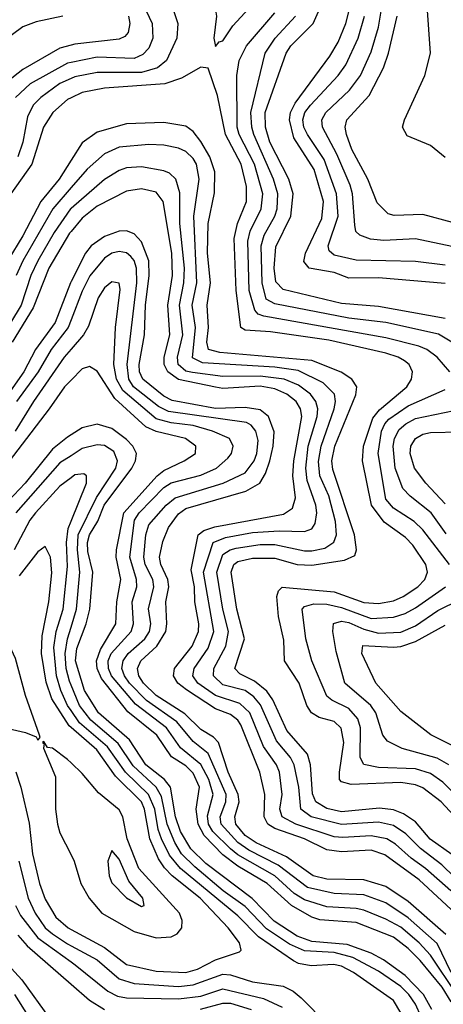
# Model space of a CAD drawing. Header units: inches. Extents: x 990535 to 1117859, y 769386 to 892122.
# Tile 379 of 656: x 1079861 to 1081005, y 800824 to 803480. Entities that reach past the tile are written whole.
import ezdxf

# ---------------------------------------------------------------- set-up
doc = ezdxf.new("R2010")
doc.units = ezdxf.units.IN
doc.header["$MEASUREMENT"] = 0
doc.layers.add('B0870', color=7, linetype='Continuous')
doc.layers.add('B0880', color=7, linetype='Continuous')

msp = doc.modelspace()

# ---------------------------------------------------------------- linework, layer by layer
at = {"layer": 'B0870', "color": 5}
for points, elevation in [([(1079977.5, 803490), (1079905.8, 803474.2), (1079870, 803460.5), (1079746.9, 803370)], 2880), ([(1080000, 803411.6), (1079970, 803403.4), (1079870, 803345.9), (1079827.4, 803312.6)], 2920), ([(1080000, 803365.1), (1079990, 803363.1), (1079890, 803307.3), (1079850.3, 803270)], 2940), ([(1080000, 803321.5), (1079970, 803307.6), (1079918, 803270), (1079898.1, 803250), (1079882.2, 803217.8), (1079869.4, 803150), (1079856.6, 803110)], 2960), ([(1080000, 803269.5), (1079990, 803264.9), (1079950.8, 803230), (1079925.8, 803190), (1079894.3, 803090), (1079837.5, 803010)], 2980), ([(1080000, 803100.8), (1079967.5, 803050), (1079918.7, 802990), (1079870, 802896.8), (1079829.1, 802830.9)], 3020), ([(1080000, 803027.1), (1079950.3, 802970), (1079869.6, 802830), (1079852, 802790)], 3040), ([(1080000, 802971.1), (1079998.7, 802970), (1079954, 802906), (1079910, 802830), (1079891.2, 802790), (1079865.4, 802710), (1079804.3, 802610)], 3060), ([(1080000, 802908.8), (1079996, 802904), (1079939.7, 802810), (1079897.6, 802702.4), (1079840.7, 802610)], 3080), ([(1080000, 802773.7), (1079998.1, 802770), (1079956.7, 802663.3), (1079904.3, 802590), (1079872.7, 802530), (1079829.8, 802470.2)], 3120), ([(1080000, 802670.3), (1079992.1, 802650), (1079946, 802590), (1079911.3, 802530), (1079852.5, 802450)], 3140), ([(1080000, 802591.5), (1079981.2, 802570), (1079898.4, 802450), (1079849.4, 802370)], 3160), ([(1080000, 802507.9), (1079982.2, 802490), (1079940.9, 802430), (1079771, 802209)], 3180), ([(1080000, 802360.5), (1079990, 802354.3), (1079950, 802321.1), (1079876.2, 802230), (1079830, 802181.2)], 3220), ([(1080000, 802303.8), (1079970, 802284.6), (1079851.3, 802150)], 3240), ([(1080000, 802244.5), (1079970, 802222.1), (1079903.7, 802150), (1079888.5, 802130), (1079846.6, 802050)], 3260), ([(1080000, 801616.4), (1079990.6, 801630), (1079972.1, 801670), (1079960.5, 801710), (1079953.2, 801786.8), (1079960.1, 801830), (1079978.3, 801890), (1079990, 802004.9), (1079987.4, 802070), (1079992.2, 802107.8), (1080000, 802126.9)], 3260), ([(1080000, 801570.7), (1079995, 801575), (1079948.2, 801648.2), (1079933.1, 801693.1), (1079920.5, 801770), (1079921.7, 801818.3), (1079940.4, 801910), (1079947.8, 801987.8), (1079944.6, 802030), (1079930, 802058.8), (1079910, 802044.7), (1079860, 801980)], 3280), ([(1080000, 801685.1), (1079995.7, 801695.7), (1079987, 801730), (1079983.8, 801770), (1079990.4, 801809.6), (1080000, 801841.1)], 3240), ([(1080000, 801475.1), (1079990, 801484.6), (1079950, 801515.2), (1079936.6, 801516.6), (1079926.9, 801533.1), (1079922.8, 801530), (1079927.8, 801527.8), (1079925.6, 801514.4), (1079957.8, 801437.8), (1079957.5, 801350), (1079962.9, 801310), (1079970, 801286.4), (1080000, 801226.8)], 3320), ([(1079851.2, 801451.2), (1079864, 801410), (1079887.1, 801312.9), (1079895.5, 801230), (1079914.6, 801150), (1079930, 801107.1), (1079958.7, 801058.7), (1079991.9, 801030), (1080000, 801025.6)], 3280), ([(1079858.7, 801210), (1079883.8, 801110), (1079902.7, 801070), (1079930, 801030.3), (1079950, 801014.3), (1079990, 800987), (1080000, 800981.5)], 3260), ([(1079849.7, 801090), (1079863.7, 801063.7), (1079910, 801003.4), (1080000, 800938.1)], 3240), ([(1079856.6, 801010), (1079881.4, 800981.4), (1080000, 800878.3)], 3220), ([(1079810, 800951.4), (1079867.5, 800890), (1079943.8, 800783.8)], 3180), ([(1079847.6, 800850), (1079910.4, 800750.4)], 3160)]:
    msp.add_lwpolyline(points, dxfattribs=dict(at, elevation=elevation))
at = {"layer": 'B0870', "color": 5, "elevation": 3320}
msp.add_lwpolyline([(1079810, 801804.5), (1079763.6, 801790), (1079711.9, 801750), (1079677, 801710), (1079661.6, 801670), (1079664.4, 801644.4), (1079673.5, 801630), (1079709.5, 801610), (1079810, 801572.3), (1079877.1, 801557.1), (1079905.4, 801545.4), (1079910, 801536.4), (1079916.3, 801543.7), (1079914.9, 801550), (1079876.7, 801656.7), (1079850, 801757), (1079835, 801790), (1079830, 801796.9)], close=True, dxfattribs=at)
at = {"layer": 'B0880', "color": 5}
for points, elevation in [([(1080162.2, 803590), (1080218.5, 803470), (1080220.4, 803430), (1080210, 803403.6), (1080194, 803386), (1080170, 803375.4), (1080070, 803379.4), (1080000, 803365.1)], 2940), ([(1081010, 803108.6), (1080970, 803140.5), (1080907, 803167), (1080895, 803190), (1080899.7, 803210), (1080954.6, 803330), (1080970.3, 803390), (1080957.6, 803570)], 2780), ([(1081010, 802768.6), (1080830, 802783.9), (1080750, 802783.2), (1080710, 802798.1), (1080642.7, 802810), (1080627.9, 802827.9), (1080632.9, 802850), (1080676.6, 802943.4), (1080681.3, 802990), (1080656.2, 803076.2), (1080601.2, 803161.2), (1080589.3, 803210), (1080592.7, 803230), (1080604.6, 803255.4), (1080698.2, 803381.8), (1080720.8, 803419.2), (1080741.7, 803470), (1080756.8, 803530)], 2880), ([(1081028, 802868), (1080930, 802889.3), (1080844.4, 802884.4), (1080808.1, 802888.1), (1080779.1, 802899.1), (1080769.1, 802909.1), (1080765.9, 802925.9), (1080759.6, 803010), (1080753.8, 803033.8), (1080717.1, 803117.1), (1080678.5, 803190), (1080676.9, 803210), (1080687.6, 803230), (1080751.7, 803290), (1080781.3, 803330), (1080810, 803393.4), (1080830, 803460.2), (1080841.7, 803530)], 2840), ([(1080274.8, 803510), (1080287.8, 803470), (1080285.1, 803430), (1080257.4, 803370), (1080232.9, 803350), (1080190, 803338.1), (1080070, 803338), (1080010, 803326.1), (1080000, 803321.5)], 2960), ([(1080155.4, 803490), (1080158.7, 803470), (1080154.3, 803445.7), (1080145.1, 803434.9), (1080130, 803427.7), (1080010, 803414.4), (1080000, 803411.6)], 2920), ([(1081022.1, 802530), (1080988.4, 802570), (1080960.8, 802590), (1080939, 802599), (1080850, 802621.6), (1080520, 802680), (1080505.3, 802685.3), (1080496.3, 802696.3), (1080480.3, 802750), (1080477.2, 802882.8), (1080483.3, 802910), (1080513.3, 802970), (1080517.4, 803010), (1080495, 803090), (1080453.7, 803170), (1080448.1, 803190), (1080447.8, 803330), (1080453.5, 803370), (1080473.6, 803410), (1080550, 803498.4)], 2960), ([(1081104.1, 802564.1), (1080991.9, 802631.9), (1080850, 802662.9), (1080750, 802675.3), (1080550, 802714), (1080526.5, 802726.5), (1080515.4, 802770), (1080513.4, 802870), (1080521.5, 802898.5), (1080550.4, 802950), (1080556.6, 802970), (1080558.3, 803010), (1080546.3, 803050), (1080493.2, 803170), (1080487.5, 803190), (1080485.4, 803230), (1080524.3, 803390), (1080551.3, 803430), (1080605.5, 803490)], 2940), ([(1081010, 802674.3), (1080830, 802706.4), (1080730, 802714.4), (1080572.1, 802752.1), (1080552.7, 802772.7), (1080548.3, 802810), (1080552.4, 802867.6), (1080593.5, 802950), (1080599.6, 803010), (1080588, 803050), (1080536.2, 803150), (1080524.8, 803190), (1080523.7, 803230), (1080580.5, 803390), (1080593.6, 803410), (1080653.2, 803470), (1080671.6, 803510)], 2920), ([(1081010, 802818.3), (1080930, 802828.1), (1080770, 802831.7), (1080710, 802844.8), (1080696.4, 802856.4), (1080693.9, 802870), (1080721, 802950), (1080716.9, 803010), (1080682.9, 803102.9), (1080638.3, 803170), (1080628.6, 803190), (1080626, 803210), (1080631.2, 803230), (1080646.2, 803250), (1080721, 803330), (1080741.8, 803358.2), (1080775.1, 803430), (1080792, 803490)], 2860), ([(1081030, 802933.3), (1080950, 802954.2), (1080871.9, 802951.9), (1080856.4, 802956.4), (1080826.4, 802986.4), (1080801.5, 803050), (1080757.5, 803130), (1080743.1, 803170), (1080740.3, 803190), (1080744.8, 803210), (1080804.7, 803275.3), (1080843.7, 803350), (1080857.3, 803390), (1080880, 803490)], 2820), ([(1081147.8, 801210), (1080999.1, 801370), (1080950, 801408.2), (1080930, 801415.9), (1080890, 801421.9), (1080756.4, 801416.4), (1080730, 801424), (1080724.9, 801430), (1080724.7, 801450), (1080736.5, 801530), (1080729.2, 801569.2), (1080710, 801586.9), (1080670, 801597.5), (1080649.3, 801610), (1080636.8, 801630), (1080615.9, 801690), (1080576.5, 801750), (1080573.9, 801806.1), (1080559.6, 801870), (1080555.7, 801924.3), (1080560.3, 801939.7), (1080570, 801948.8), (1080710, 801936.5), (1080790, 801907.9), (1080830, 801905), (1080870, 801912.6), (1080896.3, 801923.7), (1080936.2, 801950), (1080955.4, 801970), (1080962.6, 801990), (1080957.5, 802010), (1080922.7, 802062.7), (1080903.2, 802083.2), (1080844.8, 802124.8), (1080810.6, 802170), (1080786.7, 802290), (1080789.6, 802330), (1080814.8, 802405.2), (1080832.8, 802427.2), (1080906.3, 802490), (1080918.6, 802510), (1080921.5, 802530), (1080912.5, 802550), (1080900.1, 802560.1), (1080883.4, 802570), (1080850, 802580.2), (1080695.8, 802615.8), (1080538.3, 802638.3), (1080470, 802643), (1080458, 802650), (1080446.1, 802750), (1080440.3, 802890), (1080449.1, 802930), (1080473.8, 802990), (1080473.8, 803030), (1080459.4, 803090), (1080416.6, 803170), (1080395.7, 803275.7), (1080369.8, 803349.8), (1080350, 803351.9), (1080298, 803322), (1080253.2, 803306.8), (1080090, 803295.5), (1080030, 803283.6), (1080000, 803269.5)], 2980), ([(1081028.2, 801228.2), (1080969.5, 801269.5), (1080930, 801315.8), (1080897.8, 801337.8), (1080870, 801348.3), (1080832.8, 801352.8), (1080730, 801342.6), (1080690, 801352.4), (1080660.3, 801370), (1080651.8, 801391.8), (1080646.1, 801470), (1080638.4, 801498.4), (1080582.5, 801562.5), (1080544.9, 801644.9), (1080528.8, 801668.8), (1080495.3, 801695.3), (1080455.6, 801715.6), (1080442.2, 801730), (1080467.9, 801810), (1080447.8, 801890), (1080432.3, 801990), (1080439.8, 802010), (1080450, 802018), (1080490, 802027.6), (1080550, 802027.6), (1080610, 802010.6), (1080650, 802008.1), (1080738, 802022), (1080765.7, 802034.3), (1080770.7, 802050), (1080764.8, 802090), (1080706.4, 802266.4), (1080703.8, 802290), (1080711.8, 802330), (1080768.5, 802468.5), (1080771.1, 802490), (1080758.3, 802510), (1080729, 802529), (1080650, 802560.3), (1080402, 802582), (1080370.7, 802590.7), (1080366.6, 802610), (1080371.3, 802650), (1080367.1, 802710), (1080376.7, 802770), (1080368.2, 802850), (1080369.8, 802930), (1080386.9, 803013.1), (1080388.3, 803070), (1080374.6, 803110), (1080350, 803151.5), (1080330, 803178.7), (1080310, 803193), (1080250, 803202.9), (1080150, 803199.4), (1080070, 803176.7), (1080030, 803147.6), (1080000, 803100.8)], 3020), ([(1081070, 801132.3), (1081000.5, 801200.5), (1080943.7, 801243.7), (1080904.1, 801284.1), (1080870, 801306.2), (1080830, 801315), (1080730, 801308.6), (1080648, 801330), (1080620.5, 801350), (1080614.6, 801410), (1080602.5, 801470), (1080592, 801490), (1080554.9, 801534.9), (1080511.7, 801631.7), (1080493.6, 801653.6), (1080470, 801670), (1080410, 801685.3), (1080384.6, 801710), (1080385, 801730), (1080417.6, 801790), (1080425.3, 801830), (1080410, 801890), (1080393.1, 801990), (1080410, 802037), (1080429.1, 802050), (1080445.3, 802054.7), (1080510, 802064), (1080550, 802064.2), (1080630, 802047.3), (1080650, 802047), (1080685.3, 802054.7), (1080709, 802071), (1080716.2, 802090), (1080713.5, 802126.5), (1080695.4, 802195.4), (1080671.7, 802250), (1080668.1, 802288.1), (1080675.2, 802330), (1080710.2, 802430), (1080713.8, 802450), (1080711.1, 802470), (1080680.9, 802500.9), (1080613.4, 802533.4), (1080550, 802542.6), (1080354.7, 802554.7), (1080327.5, 802567.5), (1080335.8, 802650), (1080327, 802710), (1080339.5, 802770), (1080331.6, 802950), (1080346.1, 803050), (1080338.8, 803090), (1080330, 803106.1), (1080310, 803124.7), (1080290, 803133.9), (1080250, 803141.9), (1080210, 803143.6), (1080130, 803136), (1080090, 803118), (1080043.3, 803076.7), (1080000, 803027.1)], 3040), ([(1081025.1, 801130), (1080956.5, 801190), (1080917.8, 801217.8), (1080876, 801256), (1080852.6, 801270), (1080810, 801278.3), (1080733.4, 801273.4), (1080710, 801275.9), (1080606.4, 801310), (1080569.8, 801329.8), (1080563.1, 801350), (1080570.2, 801390), (1080562.7, 801450), (1080554.3, 801470), (1080519.3, 801519.3), (1080482.5, 801610), (1080455.2, 801635.2), (1080390, 801657.2), (1080342.5, 801690), (1080328.9, 801710), (1080331.9, 801730), (1080370, 801784.6), (1080385.4, 801830), (1080357.8, 801990), (1080383.3, 802070), (1080416.8, 802083.2), (1080490, 802096.5), (1080561.6, 802101.6), (1080630, 802099.4), (1080650, 802106.6), (1080658.9, 802121.1), (1080663.2, 802150), (1080660.9, 802170), (1080637.4, 802237.4), (1080633.4, 802270), (1080640, 802330), (1080664, 802410), (1080665.8, 802430), (1080660.9, 802450), (1080646, 802470), (1080613.8, 802493.8), (1080575.4, 802510), (1080510, 802518.4), (1080410, 802517.4), (1080328.1, 802528.1), (1080310, 802531.7), (1080289.4, 802550), (1080287.1, 802570), (1080301.5, 802630), (1080292.9, 802710), (1080304.3, 802770), (1080306.3, 802810), (1080293.9, 802930), (1080293.5, 803013.5), (1080283.1, 803050), (1080265.9, 803065.9), (1080250, 803072.7), (1080190, 803082.9), (1080150, 803080.1), (1080130, 803073.5), (1080090, 803048.6), (1080000, 802971.1)], 3060), ([(1081074.3, 801034.3), (1080940, 801160), (1080847.1, 801227.1), (1080810, 801239.6), (1080730, 801235.4), (1080690, 801240.5), (1080630.2, 801270.2), (1080550, 801298.2), (1080531.3, 801310), (1080521.3, 801330), (1080523.1, 801390), (1080509.7, 801450), (1080458.1, 801578.1), (1080450, 801590.5), (1080430, 801605.4), (1080390, 801621.1), (1080311.9, 801671.9), (1080288.1, 801690), (1080276.4, 801710), (1080279, 801730), (1080326.8, 801790), (1080343.7, 801830), (1080345, 801850), (1080333.7, 801910), (1080333.4, 801950), (1080324.3, 801995.7), (1080342.8, 802090), (1080358.1, 802101.9), (1080388.2, 802111.8), (1080573.5, 802146.5), (1080598.1, 802161.9), (1080605.9, 802190), (1080598.7, 802250), (1080601.4, 802290), (1080622.9, 802410), (1080619.3, 802430), (1080607.4, 802450), (1080582.7, 802470), (1080550, 802484.2), (1080510, 802491.6), (1080410, 802485.4), (1080390, 802488.4), (1080290, 802509.7), (1080261.2, 802530), (1080250.9, 802550), (1080251.2, 802570), (1080266.6, 802630), (1080261.4, 802710), (1080273.9, 802790), (1080272.4, 802850), (1080248.8, 802990), (1080230, 803014.8), (1080190, 803023.7), (1080150, 803017.4), (1080070, 802976.7), (1080030, 802944.6), (1080000, 802908.8)], 3080), ([(1081011.7, 801011.7), (1080910, 801101.2), (1080850, 801141.7), (1080790, 801159.5), (1080690, 801161.2), (1080653.1, 801170), (1080581.4, 801221.4), (1080499.5, 801259.5), (1080470, 801278.8), (1080444.8, 801310), (1080442.1, 801330), (1080453.4, 801370), (1080451.5, 801390), (1080424.5, 801450), (1080398.3, 801530), (1080384.5, 801544.5), (1080350, 801565.3), (1080307.1, 801607.1), (1080230, 801656.7), (1080195.9, 801690), (1080183, 801710), (1080179.7, 801730), (1080188.7, 801750), (1080231.4, 801790), (1080255.4, 801830), (1080258.9, 801850), (1080255.6, 801910), (1080264.1, 801950), (1080261.2, 801970), (1080242.3, 802010), (1080238.5, 802030), (1080247.8, 802072.2), (1080263.3, 802110), (1080290, 802147.3), (1080310, 802161.2), (1080471.9, 802208.1), (1080509.2, 802230), (1080524.4, 802255.6), (1080536.3, 802290), (1080545.5, 802330), (1080548, 802368), (1080533.1, 802410), (1080510, 802427.5), (1080470, 802433.8), (1080390, 802431), (1080272.5, 802452.5), (1080250, 802464.5), (1080193.7, 802510), (1080184.6, 802530), (1080183.7, 802550), (1080198.4, 802630), (1080201, 802710), (1080210.7, 802790), (1080210, 802830), (1080190, 802881.2), (1080170, 802902.5), (1080150, 802910.7), (1080130, 802910), (1080090, 802895.6), (1080054.3, 802870), (1080039.1, 802850), (1080000, 802773.7)], 3120), ([(1081025.8, 800910), (1080987.9, 800987.9), (1080910, 801057.4), (1080850, 801097.2), (1080790, 801119), (1080710, 801122.6), (1080638.6, 801138.6), (1080559, 801199), (1080479.8, 801239.8), (1080450, 801260), (1080405, 801310), (1080402.1, 801330), (1080418.1, 801370), (1080418.6, 801390), (1080370, 801500.3), (1080330, 801533), (1080285.9, 801585.9), (1080203.4, 801643.4), (1080157.7, 801690), (1080144, 801710), (1080137.4, 801730), (1080140.2, 801750), (1080154.5, 801770), (1080198.9, 801810), (1080211.7, 801830), (1080215.2, 801850), (1080209.1, 801890.9), (1080223.1, 801950), (1080220.7, 801970), (1080200, 802010), (1080196.4, 802030), (1080201.4, 802090), (1080210, 802117.2), (1080256.5, 802170), (1080281.2, 802190), (1080410.5, 802230), (1080470, 802258), (1080494.4, 802290), (1080501.4, 802310), (1080505, 802345), (1080499.1, 802370), (1080486, 802386), (1080473.3, 802393.3), (1080263.4, 802423.4), (1080236.2, 802436.2), (1080168.6, 802490), (1080155.8, 802510), (1080151.1, 802550), (1080177.7, 802770), (1080176.9, 802810), (1080170.4, 802830.4), (1080161.1, 802841.1), (1080150, 802850.9), (1080130, 802854.7), (1080110, 802850.2), (1080090, 802837.1), (1080050.9, 802789.1), (1080030, 802747.8), (1080000, 802670.3)], 3140), ([(1081041.1, 800850), (1080970, 800956.6), (1080940.1, 800990), (1080890, 801031.5), (1080850, 801053.8), (1080790, 801077.4), (1080770, 801082.3), (1080690, 801086.8), (1080630, 801105.5), (1080602.4, 801122.4), (1080550, 801170.6), (1080450, 801226.6), (1080430, 801242.9), (1080383.1, 801290), (1080370.9, 801310), (1080367.9, 801332.1), (1080383.9, 801390), (1080372.1, 801430), (1080350.3, 801470.3), (1080295.8, 801515.8), (1080257.3, 801570), (1080173.8, 801633.8), (1080108.7, 801710), (1080100.9, 801730), (1080100.1, 801750), (1080108.4, 801770), (1080161.8, 801830), (1080168.7, 801850), (1080164.5, 801910), (1080177.1, 801950), (1080176.6, 801970), (1080158.7, 802030), (1080170.8, 802130), (1080183.7, 802150), (1080250, 802217.7), (1080270, 802230.7), (1080350, 802251.5), (1080392.5, 802270), (1080423.1, 802296.9), (1080432.7, 802310), (1080437.8, 802330), (1080428.1, 802350), (1080381.7, 802370), (1080330, 802385.2), (1080270, 802392.3), (1080230, 802403), (1080139.4, 802479.4), (1080122.2, 802510), (1080115.4, 802550), (1080119.8, 802650), (1080132.4, 802752.4), (1080129.8, 802769.8), (1080110, 802773.2), (1080090, 802756.9), (1080073.3, 802730), (1080046.7, 802653.3), (1080033.7, 802630), (1080000, 802591.5)], 3160), ([(1081025.7, 800830), (1081001.4, 800870), (1080942.3, 800942.3), (1080910, 800974.5), (1080870, 801004.6), (1080770, 801044.5), (1080671.8, 801051.8), (1080650, 801058.8), (1080595, 801090), (1080529.7, 801149.7), (1080450, 801196.7), (1080410, 801226.9), (1080359.6, 801279.6), (1080343.2, 801310), (1080338, 801350), (1080346.5, 801410), (1080330, 801447.6), (1080310, 801467), (1080271.5, 801491.5), (1080231.7, 801550), (1080153.2, 801613.2), (1080082.5, 801702.5), (1080070.7, 801730), (1080068.3, 801750), (1080079.4, 801780.6), (1080121, 801850), (1080123.4, 801910), (1080134.1, 801970), (1080121.4, 802030), (1080122.3, 802050), (1080142.2, 802150), (1080232.4, 802250), (1080250, 802264), (1080305.4, 802290), (1080335.9, 802310), (1080336.9, 802330), (1080309, 802350), (1080230, 802369.4), (1080202.1, 802382.1), (1080118.4, 802458.4), (1080070, 802531.7), (1080050, 802544.1), (1080030, 802538.2), (1080000, 802507.9)], 3180), ([(1081021.9, 802010), (1080950, 802103.8), (1080926.3, 802126.3), (1080870, 802162.1), (1080850, 802186.5), (1080829.1, 802310), (1080837.8, 802370), (1080846.6, 802390), (1080857.7, 802402.3), (1080910, 802438.4), (1081010, 802482.1)], 2960), ([(1081012.7, 802092.7), (1080971.8, 802150), (1080915.1, 802195.1), (1080895.8, 802215.8), (1080874.7, 802270), (1080869.4, 802330), (1080873.4, 802350), (1080885.6, 802374.4), (1080903.3, 802390), (1080930, 802404.3), (1081033.8, 802426.2)], 2940), ([(1080973.9, 800810), (1080951.2, 800850), (1080901.5, 800901.5), (1080843.4, 800943.4), (1080810, 800961.6), (1080745, 800985), (1080650, 800993.5), (1080610, 801007.4), (1080548.5, 801048.5), (1080488.7, 801108.8), (1080363.6, 801203.6), (1080323.2, 801243.2), (1080295.8, 801290), (1080282.2, 801330), (1080268.6, 801410), (1080252.2, 801430), (1080201.8, 801470), (1080157.7, 801537.7), (1080073.7, 801610), (1080036.1, 801670), (1080012, 801750), (1080015.9, 801784.1), (1080041, 801850), (1080050.5, 801890), (1080058.3, 801990), (1080045.6, 802045.6), (1080044.7, 802070), (1080050, 802090.1), (1080072.5, 802127.5), (1080089.7, 802170.3), (1080163.8, 802270), (1080173.8, 802290), (1080176.8, 802310), (1080166.5, 802330), (1080150, 802347.4), (1080110, 802377.7), (1080070, 802388.6), (1080030, 802379.4), (1080000, 802360.5)], 3220), ([(1081010, 802174.2), (1080957.5, 802230), (1080927, 802270), (1080915.2, 802310), (1080917.3, 802330), (1080929.5, 802350), (1080950, 802362), (1080970, 802366.8), (1081050, 802368.2)], 2920), ([(1080000, 801841.1), (1080015, 801890), (1080023.6, 801990), (1080017.3, 802050), (1080019.4, 802090), (1080068.8, 802191.2), (1080121, 802270), (1080125.4, 802290), (1080115.3, 802315.3), (1080090, 802331.6), (1080070, 802333.6), (1080030, 802323.1), (1080000, 802303.8)], 3240), ([(1080000, 802126.9), (1080042, 802230), (1080041.8, 802250), (1080034.8, 802254.8), (1080010, 802252), (1080000, 802244.5)], 3260), ([(1081050, 801375.7), (1081003.5, 801423.5), (1080970, 801446.7), (1080930, 801459), (1080830, 801462.4), (1080790.6, 801470.6), (1080780.4, 801490), (1080781.1, 801570), (1080774.1, 801594.1), (1080750, 801622.1), (1080703.9, 801643.9), (1080690, 801655.4), (1080649.6, 801750), (1080633.9, 801810), (1080624, 801890), (1080630, 801897.3), (1080655.6, 801904.4), (1080690, 801903.6), (1080730, 801894.3), (1080810, 801865), (1080870, 801867.8), (1080902, 801878), (1080930, 801893.8), (1081010.7, 801950)], 2960), ([(1081019.9, 801470), (1080988, 801488), (1080893.9, 801513.9), (1080854, 801534), (1080841.5, 801550), (1080822.8, 801610), (1080809.6, 801630), (1080739.1, 801690), (1080715.8, 801775.8), (1080707, 801830), (1080708.4, 801851.6), (1080730, 801857.3), (1080750, 801853.7), (1080790, 801835.8), (1080830, 801825), (1080890, 801827.8), (1080930, 801844.9), (1080990, 801886.6), (1081050, 801915.9)], 2940), ([(1081037.5, 801517.5), (1080971.2, 801551.2), (1080890, 801613.7), (1080822.8, 801690), (1080784.6, 801770), (1080787.8, 801792.2), (1080870, 801787.6), (1080890, 801789.3), (1080930, 801802.6), (1081010, 801846.5)], 2920), ([(1080945.3, 800790), (1080930, 800823.9), (1080912, 800850), (1080890, 800871.8), (1080830, 800913.6), (1080760.9, 800950), (1080710, 800963.3), (1080630, 800968.2), (1080590, 800986.3), (1080527.3, 801027.3), (1080470, 801087.4), (1080410.2, 801130.2), (1080334.3, 801194.3), (1080298.4, 801230), (1080280.4, 801260.4), (1080259.7, 801310), (1080244.3, 801384.3), (1080229.5, 801409.5), (1080167.4, 801467.4), (1080127.5, 801527.5), (1080053.2, 801590), (1080022.6, 801630), (1080000, 801685.1)], 3240), ([(1080890, 800801.2), (1080870, 800833.6), (1080762.4, 800910), (1080730, 800926.4), (1080708.8, 800931.3), (1080647.9, 800927.9), (1080613.9, 800933.9), (1080600.7, 800940.7), (1080505.6, 801005.6), (1080450, 801062.7), (1080295.1, 801190), (1080265.7, 801225.7), (1080243.9, 801270), (1080235.1, 801295.1), (1080226.4, 801350), (1080209.4, 801390), (1080146.6, 801450), (1080098.3, 801518.3), (1080023.1, 801583.1), (1080000, 801616.4)], 3260), ([(1080000, 801025.6), (1080090, 800977.1), (1080150, 800931.3), (1080230, 800913.5), (1080310, 800909.7), (1080341.1, 800918.9), (1080390, 800943.8), (1080454.7, 800965.3), (1080458.9, 800970), (1080454.7, 800990), (1080424.2, 801030), (1080348.9, 801110), (1080273.3, 801170), (1080252.3, 801192.3), (1080236.2, 801216.2), (1080212.6, 801270), (1080198.3, 801350), (1080189.8, 801370), (1080119.5, 801439.5), (1080069.2, 801510), (1080000, 801570.7)], 3280), ([(1080000, 801226.8), (1080008.4, 801210), (1080026.5, 801150), (1080048.7, 801110), (1080083.3, 801070), (1080170, 801020.3), (1080230, 801003), (1080270, 801005.5), (1080286.1, 801013.9), (1080298.9, 801030), (1080299.8, 801050), (1080293.1, 801070), (1080183.3, 801190), (1080151.2, 801270), (1080139.5, 801330), (1080130, 801348.5), (1080074.1, 801394.1), (1080030, 801446.5), (1080000, 801475.1)], 3320), ([(1080000, 800981.5), (1080070, 800943.7), (1080130, 800892.1), (1080170, 800880.3), (1080290, 800871.8), (1080330, 800876), (1080410, 800905.1), (1080430, 800903.2), (1080490, 800884.4), (1080572.9, 800872.9), (1080599.5, 800859.5), (1080621.5, 800841.5), (1080691, 800770)], 3260), ([(1080000, 800938.1), (1080011.1, 800930), (1080098.9, 800858.9), (1080125.7, 800845.7), (1080150, 800841.4), (1080290, 800838.9), (1080350, 800845.6), (1080410, 800865.5), (1080519.5, 800839.5), (1080570, 800816.2)], 3240), ([(1080000, 800878.3), (1080050, 800834.8), (1080090, 800810)], 3220), ([(1080349.2, 800810.8), (1080410, 800826.9), (1080430, 800826.4), (1080486, 800810)], 3220)]:
    msp.add_lwpolyline(points, dxfattribs=dict(at, elevation=elevation))
for points, elevation in [([(1080412.2, 803567.8), (1080390, 803559.7), (1080382.3, 803550), (1080392.4, 803490), (1080385.6, 803430), (1080390, 803408), (1080399.6, 803420.4), (1080410, 803423.6), (1080436.3, 803463.7), (1080479.9, 803510), (1080490.5, 803530.5), (1080488.2, 803550), (1080477.3, 803557.3), (1080450, 803564.8)], 2980), ([(1080110, 801238.9), (1080099.2, 801210), (1080102.5, 801170), (1080110, 801151.6), (1080150, 801111.2), (1080190, 801087.5), (1080197.6, 801090), (1080194.1, 801110), (1080156, 801156), (1080130, 801215.6)], 3340)]:
    msp.add_lwpolyline(points, close=True, dxfattribs=dict(at, elevation=elevation))

doc.saveas('drawing.dxf')
